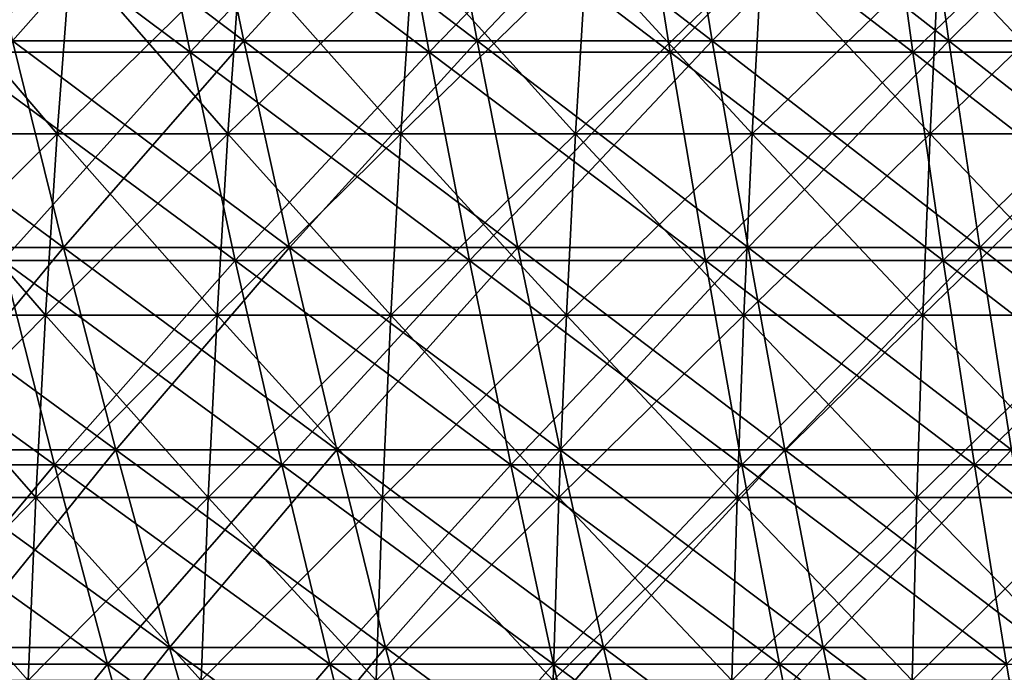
# Model space of a CAD drawing. Header units: millimetres. Extents: x -125 to 125, y -45 to 4025.
# Tile 349 of 656: x -29 to -17, y 3941 to 3949. Entities that reach past the tile are written whole.
import ezdxf

# ---------------------------------------------------------------- set-up
doc = ezdxf.new("R2010")
doc.units = ezdxf.units.MM
doc.header["$LTSCALE"] = 6.999206
for name, color, linetype in [('21', 7, 'CONTINUOUS'), ('22', 7, 'CONTINUOUS'), ('23', 7, 'CONTINUOUS'), ('24', 7, 'CONTINUOUS'), ('26', 7, 'CONTINUOUS'), ('27', 7, 'CONTINUOUS')]:
    doc.layers.add(name, color=color, linetype=linetype)

msp = doc.modelspace()

# ---------------------------------------------------------------- linework, layer by layer
at = {"layer": '21', "color": 7, "linetype": 'CONTINUOUS'}
for points in [[(-30.046, 3948.828, 94.446), (-27.123, 3948.828, 95.327), (-30.64, 3951.452, 96.316), (-30.046, 3948.828, 94.446)], [(-30.64, 3951.452, 96.316), (-27.123, 3948.828, 95.327), (-27.66, 3951.452, 97.214), (-30.64, 3951.452, 96.316)], [(-27.123, 3948.828, 95.327), (-24.174, 3948.828, 96.117), (-27.66, 3951.452, 97.214), (-27.123, 3948.828, 95.327)], [(-27.66, 3951.452, 97.214), (-24.174, 3948.828, 96.117), (-24.653, 3951.452, 98.02), (-27.66, 3951.452, 97.214)], [(-24.174, 3948.828, 96.117), (-21.203, 3948.828, 96.816), (-24.653, 3951.452, 98.02), (-24.174, 3948.828, 96.117)], [(-24.653, 3951.452, 98.02), (-21.203, 3948.828, 96.816), (-21.623, 3951.452, 98.733), (-24.653, 3951.452, 98.02)], [(-21.203, 3948.828, 96.816), (-18.211, 3948.828, 97.423), (-21.623, 3951.452, 98.733), (-21.203, 3948.828, 96.816)], [(-21.623, 3951.452, 98.733), (-18.211, 3948.828, 97.423), (-18.572, 3951.452, 99.352), (-21.623, 3951.452, 98.733)], [(-18.211, 3948.828, 97.423), (-15.203, 3948.828, 97.937), (-18.572, 3951.452, 99.352), (-18.211, 3948.828, 97.423)], [(-18.572, 3951.452, 99.352), (-15.203, 3948.828, 97.937), (-15.504, 3951.452, 99.876), (-18.572, 3951.452, 99.352)], [(-29.43, 3946.257, 92.511), (-26.567, 3946.257, 93.374), (-30.046, 3948.828, 94.446), (-29.43, 3946.257, 92.511)], [(-30.046, 3948.828, 94.446), (-26.567, 3946.257, 93.374), (-27.123, 3948.828, 95.327), (-30.046, 3948.828, 94.446)], [(-26.567, 3946.257, 93.374), (-23.679, 3946.257, 94.148), (-27.123, 3948.828, 95.327), (-26.567, 3946.257, 93.374)], [(-27.123, 3948.828, 95.327), (-23.679, 3946.257, 94.148), (-24.174, 3948.828, 96.117), (-27.123, 3948.828, 95.327)], [(-23.679, 3946.257, 94.148), (-20.769, 3946.257, 94.832), (-24.174, 3948.828, 96.117), (-23.679, 3946.257, 94.148)], [(-24.174, 3948.828, 96.117), (-20.769, 3946.257, 94.832), (-21.203, 3948.828, 96.816), (-24.174, 3948.828, 96.117)], [(-20.769, 3946.257, 94.832), (-17.838, 3946.257, 95.427), (-21.203, 3948.828, 96.816), (-20.769, 3946.257, 94.832)], [(-21.203, 3948.828, 96.816), (-17.838, 3946.257, 95.427), (-18.211, 3948.828, 97.423), (-21.203, 3948.828, 96.816)], [(-17.838, 3946.257, 95.427), (-14.891, 3946.257, 95.931), (-18.211, 3948.828, 97.423), (-17.838, 3946.257, 95.427)], [(-18.211, 3948.828, 97.423), (-14.891, 3946.257, 95.931), (-15.203, 3948.828, 97.937), (-18.211, 3948.828, 97.423)], [(-31.568, 3943.739, 89.583), (-28.794, 3943.739, 90.513), (-32.265, 3946.257, 91.561), (-31.568, 3943.739, 89.583)], [(-32.265, 3946.257, 91.561), (-28.794, 3943.739, 90.513), (-29.43, 3946.257, 92.511), (-32.265, 3946.257, 91.561)], [(-28.794, 3943.739, 90.513), (-25.993, 3943.739, 91.357), (-29.43, 3946.257, 92.511), (-28.794, 3943.739, 90.513)], [(-29.43, 3946.257, 92.511), (-25.993, 3943.739, 91.357), (-26.567, 3946.257, 93.374), (-29.43, 3946.257, 92.511)], [(-25.993, 3943.739, 91.357), (-23.168, 3943.739, 92.114), (-26.567, 3946.257, 93.374), (-25.993, 3943.739, 91.357)], [(-26.567, 3946.257, 93.374), (-23.168, 3943.739, 92.114), (-23.679, 3946.257, 94.148), (-26.567, 3946.257, 93.374)], [(-23.168, 3943.739, 92.114), (-20.32, 3943.739, 92.784), (-23.679, 3946.257, 94.148), (-23.168, 3943.739, 92.114)], [(-23.679, 3946.257, 94.148), (-20.32, 3943.739, 92.784), (-20.769, 3946.257, 94.832), (-23.679, 3946.257, 94.148)], [(-20.32, 3943.739, 92.784), (-17.453, 3943.739, 93.365), (-20.769, 3946.257, 94.832), (-20.32, 3943.739, 92.784)], [(-20.769, 3946.257, 94.832), (-17.453, 3943.739, 93.365), (-17.838, 3946.257, 95.427), (-20.769, 3946.257, 94.832)], [(-17.453, 3943.739, 93.365), (-14.57, 3943.739, 93.859), (-17.838, 3946.257, 95.427), (-17.453, 3943.739, 93.365)], [(-17.838, 3946.257, 95.427), (-14.57, 3943.739, 93.859), (-14.891, 3946.257, 95.931), (-17.838, 3946.257, 95.427)], [(-30.849, 3941.278, 87.544), (-28.139, 3941.278, 88.452), (-31.568, 3943.739, 89.583), (-30.849, 3941.278, 87.544)], [(-31.568, 3943.739, 89.583), (-28.139, 3941.278, 88.452), (-28.794, 3943.739, 90.513), (-31.568, 3943.739, 89.583)], [(-28.139, 3941.278, 88.452), (-25.401, 3941.278, 89.277), (-28.794, 3943.739, 90.513), (-28.139, 3941.278, 88.452)], [(-28.794, 3943.739, 90.513), (-25.401, 3941.278, 89.277), (-25.993, 3943.739, 91.357), (-28.794, 3943.739, 90.513)], [(-25.401, 3941.278, 89.277), (-22.64, 3941.278, 90.017), (-25.993, 3943.739, 91.357), (-25.401, 3941.278, 89.277)], [(-25.993, 3943.739, 91.357), (-22.64, 3941.278, 90.017), (-23.168, 3943.739, 92.114), (-25.993, 3943.739, 91.357)], [(-22.64, 3941.278, 90.017), (-19.857, 3941.278, 90.671), (-23.168, 3943.739, 92.114), (-22.64, 3941.278, 90.017)], [(-23.168, 3943.739, 92.114), (-19.857, 3941.278, 90.671), (-20.32, 3943.739, 92.784), (-23.168, 3943.739, 92.114)], [(-19.857, 3941.278, 90.671), (-17.056, 3941.278, 91.24), (-20.32, 3943.739, 92.784), (-19.857, 3941.278, 90.671)], [(-20.32, 3943.739, 92.784), (-17.056, 3941.278, 91.24), (-17.453, 3943.739, 93.365), (-20.32, 3943.739, 92.784)], [(-17.056, 3941.278, 91.24), (-14.238, 3941.278, 91.722), (-17.453, 3943.739, 93.365), (-17.056, 3941.278, 91.24)], [(-17.453, 3943.739, 93.365), (-14.238, 3941.278, 91.722), (-14.57, 3943.739, 93.859), (-17.453, 3943.739, 93.365)], [(-30.109, 3938.874, 85.444), (-27.464, 3938.874, 86.331), (-30.849, 3941.278, 87.544), (-30.109, 3938.874, 85.444)], [(-30.849, 3941.278, 87.544), (-27.464, 3938.874, 86.331), (-28.139, 3941.278, 88.452), (-30.849, 3941.278, 87.544)], [(-27.464, 3938.874, 86.331), (-24.792, 3938.874, 87.136), (-28.139, 3941.278, 88.452), (-27.464, 3938.874, 86.331)], [(-28.139, 3941.278, 88.452), (-24.792, 3938.874, 87.136), (-25.401, 3941.278, 89.277), (-28.139, 3941.278, 88.452)], [(-24.792, 3938.874, 87.136), (-22.097, 3938.874, 87.858), (-25.401, 3941.278, 89.277), (-24.792, 3938.874, 87.136)], [(-25.401, 3941.278, 89.277), (-22.097, 3938.874, 87.858), (-22.64, 3941.278, 90.017), (-25.401, 3941.278, 89.277)], [(-22.097, 3938.874, 87.858), (-19.381, 3938.874, 88.497), (-22.64, 3941.278, 90.017), (-22.097, 3938.874, 87.858)], [(-22.64, 3941.278, 90.017), (-19.381, 3938.874, 88.497), (-19.857, 3941.278, 90.671), (-22.64, 3941.278, 90.017)], [(-19.381, 3938.874, 88.497), (-16.647, 3938.874, 89.052), (-19.857, 3941.278, 90.671), (-19.381, 3938.874, 88.497)], [(-19.857, 3941.278, 90.671), (-16.647, 3938.874, 89.052), (-17.056, 3941.278, 91.24), (-19.857, 3941.278, 90.671)]]:
    msp.add_3dface(points, dxfattribs=at)
at = {"layer": '22', "color": 7, "linetype": 'CONTINUOUS'}
for points in [[(-27.66, 3951.452, -97.214), (-30.046, 3948.828, -94.446), (-30.64, 3951.452, -96.316), (-27.66, 3951.452, -97.214)], [(-27.123, 3948.828, -95.327), (-30.046, 3948.828, -94.446), (-27.66, 3951.452, -97.214), (-27.123, 3948.828, -95.327)], [(-24.653, 3951.452, -98.02), (-27.123, 3948.828, -95.327), (-27.66, 3951.452, -97.214), (-24.653, 3951.452, -98.02)], [(-24.174, 3948.828, -96.117), (-27.123, 3948.828, -95.327), (-24.653, 3951.452, -98.02), (-24.174, 3948.828, -96.117)], [(-21.623, 3951.452, -98.733), (-24.174, 3948.828, -96.117), (-24.653, 3951.452, -98.02), (-21.623, 3951.452, -98.733)], [(-21.203, 3948.828, -96.816), (-24.174, 3948.828, -96.117), (-21.623, 3951.452, -98.733), (-21.203, 3948.828, -96.816)], [(-18.572, 3951.452, -99.352), (-21.203, 3948.828, -96.816), (-21.623, 3951.452, -98.733), (-18.572, 3951.452, -99.352)], [(-18.211, 3948.828, -97.423), (-21.203, 3948.828, -96.816), (-18.572, 3951.452, -99.352), (-18.211, 3948.828, -97.423)], [(-15.504, 3951.452, -99.876), (-18.211, 3948.828, -97.423), (-18.572, 3951.452, -99.352), (-15.504, 3951.452, -99.876)], [(-15.203, 3948.828, -97.937), (-18.211, 3948.828, -97.423), (-15.504, 3951.452, -99.876), (-15.203, 3948.828, -97.937)], [(-27.123, 3948.828, -95.327), (-29.43, 3946.257, -92.511), (-30.046, 3948.828, -94.446), (-27.123, 3948.828, -95.327)], [(-26.567, 3946.257, -93.374), (-29.43, 3946.257, -92.511), (-27.123, 3948.828, -95.327), (-26.567, 3946.257, -93.374)], [(-24.174, 3948.828, -96.117), (-26.567, 3946.257, -93.374), (-27.123, 3948.828, -95.327), (-24.174, 3948.828, -96.117)], [(-23.679, 3946.257, -94.148), (-26.567, 3946.257, -93.374), (-24.174, 3948.828, -96.117), (-23.679, 3946.257, -94.148)], [(-21.203, 3948.828, -96.816), (-23.679, 3946.257, -94.148), (-24.174, 3948.828, -96.117), (-21.203, 3948.828, -96.816)], [(-20.769, 3946.257, -94.832), (-23.679, 3946.257, -94.148), (-21.203, 3948.828, -96.816), (-20.769, 3946.257, -94.832)], [(-18.211, 3948.828, -97.423), (-20.769, 3946.257, -94.832), (-21.203, 3948.828, -96.816), (-18.211, 3948.828, -97.423)], [(-17.838, 3946.257, -95.427), (-20.769, 3946.257, -94.832), (-18.211, 3948.828, -97.423), (-17.838, 3946.257, -95.427)], [(-15.203, 3948.828, -97.937), (-17.838, 3946.257, -95.427), (-18.211, 3948.828, -97.423), (-15.203, 3948.828, -97.937)], [(-14.891, 3946.257, -95.931), (-17.838, 3946.257, -95.427), (-15.203, 3948.828, -97.937), (-14.891, 3946.257, -95.931)], [(-28.794, 3943.739, -90.513), (-31.568, 3943.739, -89.583), (-29.43, 3946.257, -92.511), (-28.794, 3943.739, -90.513)], [(-26.567, 3946.257, -93.374), (-28.794, 3943.739, -90.513), (-29.43, 3946.257, -92.511), (-26.567, 3946.257, -93.374)], [(-25.993, 3943.739, -91.357), (-28.794, 3943.739, -90.513), (-26.567, 3946.257, -93.374), (-25.993, 3943.739, -91.357)], [(-23.679, 3946.257, -94.148), (-25.993, 3943.739, -91.357), (-26.567, 3946.257, -93.374), (-23.679, 3946.257, -94.148)], [(-23.168, 3943.739, -92.114), (-25.993, 3943.739, -91.357), (-23.679, 3946.257, -94.148), (-23.168, 3943.739, -92.114)], [(-20.769, 3946.257, -94.832), (-23.168, 3943.739, -92.114), (-23.679, 3946.257, -94.148), (-20.769, 3946.257, -94.832)], [(-20.32, 3943.739, -92.784), (-23.168, 3943.739, -92.114), (-20.769, 3946.257, -94.832), (-20.32, 3943.739, -92.784)], [(-17.838, 3946.257, -95.427), (-20.32, 3943.739, -92.784), (-20.769, 3946.257, -94.832), (-17.838, 3946.257, -95.427)], [(-17.453, 3943.739, -93.365), (-20.32, 3943.739, -92.784), (-17.838, 3946.257, -95.427), (-17.453, 3943.739, -93.365)], [(-14.891, 3946.257, -95.931), (-17.453, 3943.739, -93.365), (-17.838, 3946.257, -95.427), (-14.891, 3946.257, -95.931)], [(-14.57, 3943.739, -93.859), (-17.453, 3943.739, -93.365), (-14.891, 3946.257, -95.931), (-14.57, 3943.739, -93.859)], [(-28.794, 3943.739, -90.513), (-30.849, 3941.278, -87.544), (-31.568, 3943.739, -89.583), (-28.794, 3943.739, -90.513)], [(-28.139, 3941.278, -88.452), (-30.849, 3941.278, -87.544), (-28.794, 3943.739, -90.513), (-28.139, 3941.278, -88.452)], [(-25.993, 3943.739, -91.357), (-28.139, 3941.278, -88.452), (-28.794, 3943.739, -90.513), (-25.993, 3943.739, -91.357)], [(-25.401, 3941.278, -89.277), (-28.139, 3941.278, -88.452), (-25.993, 3943.739, -91.357), (-25.401, 3941.278, -89.277)], [(-23.168, 3943.739, -92.114), (-25.401, 3941.278, -89.277), (-25.993, 3943.739, -91.357), (-23.168, 3943.739, -92.114)], [(-22.64, 3941.278, -90.017), (-25.401, 3941.278, -89.277), (-23.168, 3943.739, -92.114), (-22.64, 3941.278, -90.017)], [(-20.32, 3943.739, -92.784), (-22.64, 3941.278, -90.017), (-23.168, 3943.739, -92.114), (-20.32, 3943.739, -92.784)], [(-19.857, 3941.278, -90.671), (-22.64, 3941.278, -90.017), (-20.32, 3943.739, -92.784), (-19.857, 3941.278, -90.671)], [(-17.453, 3943.739, -93.365), (-19.857, 3941.278, -90.671), (-20.32, 3943.739, -92.784), (-17.453, 3943.739, -93.365)], [(-17.056, 3941.278, -91.24), (-19.857, 3941.278, -90.671), (-17.453, 3943.739, -93.365), (-17.056, 3941.278, -91.24)], [(-14.57, 3943.739, -93.859), (-17.056, 3941.278, -91.24), (-17.453, 3943.739, -93.365), (-14.57, 3943.739, -93.859)], [(-28.139, 3941.278, -88.452), (-30.109, 3938.874, -85.444), (-30.849, 3941.278, -87.544), (-28.139, 3941.278, -88.452)], [(-27.464, 3938.874, -86.331), (-30.109, 3938.874, -85.444), (-28.139, 3941.278, -88.452), (-27.464, 3938.874, -86.331)], [(-25.401, 3941.278, -89.277), (-27.464, 3938.874, -86.331), (-28.139, 3941.278, -88.452), (-25.401, 3941.278, -89.277)], [(-24.792, 3938.874, -87.136), (-27.464, 3938.874, -86.331), (-25.401, 3941.278, -89.277), (-24.792, 3938.874, -87.136)], [(-22.64, 3941.278, -90.017), (-24.792, 3938.874, -87.136), (-25.401, 3941.278, -89.277), (-22.64, 3941.278, -90.017)], [(-22.097, 3938.874, -87.858), (-24.792, 3938.874, -87.136), (-22.64, 3941.278, -90.017), (-22.097, 3938.874, -87.858)], [(-19.857, 3941.278, -90.671), (-22.097, 3938.874, -87.858), (-22.64, 3941.278, -90.017), (-19.857, 3941.278, -90.671)], [(-19.381, 3938.874, -88.497), (-22.097, 3938.874, -87.858), (-19.857, 3941.278, -90.671), (-19.381, 3938.874, -88.497)], [(-17.056, 3941.278, -91.24), (-19.381, 3938.874, -88.497), (-19.857, 3941.278, -90.671), (-17.056, 3941.278, -91.24)], [(-16.647, 3938.874, -89.052), (-19.381, 3938.874, -88.497), (-17.056, 3941.278, -91.24), (-16.647, 3938.874, -89.052)]]:
    msp.add_3dface(points, dxfattribs=at)
at = {"layer": '23', "color": 7, "linetype": 'CONTINUOUS'}
for points in [[(-29.31, 3948.967, -92.135), (-26.459, 3948.967, -92.994), (-29.914, 3951.571, -94.033), (-29.31, 3948.967, -92.135)], [(-29.914, 3951.571, -94.033), (-26.459, 3948.967, -92.994), (-27.004, 3951.571, -94.91), (-29.914, 3951.571, -94.033)], [(-26.459, 3948.967, -92.994), (-23.583, 3948.967, -93.765), (-27.004, 3951.571, -94.91), (-26.459, 3948.967, -92.994)], [(-27.004, 3951.571, -94.91), (-23.583, 3948.967, -93.765), (-24.069, 3951.571, -95.697), (-27.004, 3951.571, -94.91)], [(-23.583, 3948.967, -93.765), (-20.684, 3948.967, -94.446), (-24.069, 3951.571, -95.697), (-23.583, 3948.967, -93.765)], [(-24.069, 3951.571, -95.697), (-20.684, 3948.967, -94.446), (-21.11, 3951.571, -96.392), (-24.069, 3951.571, -95.697)], [(-20.684, 3948.967, -94.446), (-17.766, 3948.967, -95.038), (-21.11, 3951.571, -96.392), (-20.684, 3948.967, -94.446)], [(-21.11, 3951.571, -96.392), (-17.766, 3948.967, -95.038), (-18.132, 3951.571, -96.997), (-21.11, 3951.571, -96.392)], [(-17.766, 3948.967, -95.038), (-14.831, 3948.967, -95.54), (-18.132, 3951.571, -96.997), (-17.766, 3948.967, -95.038)], [(-18.132, 3951.571, -96.997), (-14.831, 3948.967, -95.54), (-15.136, 3951.571, -97.509), (-18.132, 3951.571, -96.997)], [(-31.449, 3946.417, -89.245), (-28.685, 3946.417, -90.171), (-32.134, 3948.967, -91.189), (-31.449, 3946.417, -89.245)], [(-32.134, 3948.967, -91.189), (-28.685, 3946.417, -90.171), (-29.31, 3948.967, -92.135), (-32.134, 3948.967, -91.189)], [(-28.685, 3946.417, -90.171), (-25.895, 3946.417, -91.012), (-29.31, 3948.967, -92.135), (-28.685, 3946.417, -90.171)], [(-29.31, 3948.967, -92.135), (-25.895, 3946.417, -91.012), (-26.459, 3948.967, -92.994), (-29.31, 3948.967, -92.135)], [(-25.895, 3946.417, -91.012), (-23.08, 3946.417, -91.766), (-26.459, 3948.967, -92.994), (-25.895, 3946.417, -91.012)], [(-26.459, 3948.967, -92.994), (-23.08, 3946.417, -91.766), (-23.583, 3948.967, -93.765), (-26.459, 3948.967, -92.994)], [(-23.08, 3946.417, -91.766), (-20.243, 3946.417, -92.433), (-23.583, 3948.967, -93.765), (-23.08, 3946.417, -91.766)], [(-23.583, 3948.967, -93.765), (-20.243, 3946.417, -92.433), (-20.684, 3948.967, -94.446), (-23.583, 3948.967, -93.765)], [(-20.243, 3946.417, -92.433), (-17.387, 3946.417, -93.013), (-20.684, 3948.967, -94.446), (-20.243, 3946.417, -92.433)], [(-20.684, 3948.967, -94.446), (-17.387, 3946.417, -93.013), (-17.766, 3948.967, -95.038), (-20.684, 3948.967, -94.446)], [(-17.387, 3946.417, -93.013), (-14.514, 3946.417, -93.504), (-17.766, 3948.967, -95.038), (-17.387, 3946.417, -93.013)], [(-17.766, 3948.967, -95.038), (-14.514, 3946.417, -93.504), (-14.831, 3948.967, -95.54), (-17.766, 3948.967, -95.038)], [(-30.741, 3943.923, -87.238), (-28.04, 3943.923, -88.143), (-31.449, 3946.417, -89.245), (-30.741, 3943.923, -87.238)], [(-31.449, 3946.417, -89.245), (-28.04, 3943.923, -88.143), (-28.685, 3946.417, -90.171), (-31.449, 3946.417, -89.245)], [(-28.04, 3943.923, -88.143), (-25.313, 3943.923, -88.965), (-28.685, 3946.417, -90.171), (-28.04, 3943.923, -88.143)], [(-28.685, 3946.417, -90.171), (-25.313, 3943.923, -88.965), (-25.895, 3946.417, -91.012), (-28.685, 3946.417, -90.171)], [(-25.313, 3943.923, -88.965), (-22.561, 3943.923, -89.702), (-25.895, 3946.417, -91.012), (-25.313, 3943.923, -88.965)], [(-25.895, 3946.417, -91.012), (-22.561, 3943.923, -89.702), (-23.08, 3946.417, -91.766), (-25.895, 3946.417, -91.012)], [(-22.561, 3943.923, -89.702), (-19.788, 3943.923, -90.354), (-23.08, 3946.417, -91.766), (-22.561, 3943.923, -89.702)], [(-23.08, 3946.417, -91.766), (-19.788, 3943.923, -90.354), (-20.243, 3946.417, -92.433), (-23.08, 3946.417, -91.766)], [(-19.788, 3943.923, -90.354), (-16.996, 3943.923, -90.921), (-20.243, 3946.417, -92.433), (-19.788, 3943.923, -90.354)], [(-20.243, 3946.417, -92.433), (-16.996, 3943.923, -90.921), (-17.387, 3946.417, -93.013), (-20.243, 3946.417, -92.433)], [(-16.996, 3943.923, -90.921), (-14.188, 3943.923, -91.401), (-17.387, 3946.417, -93.013), (-16.996, 3943.923, -90.921)], [(-17.387, 3946.417, -93.013), (-14.188, 3943.923, -91.401), (-14.514, 3946.417, -93.504), (-17.387, 3946.417, -93.013)], [(-30.012, 3941.486, -85.168), (-27.375, 3941.486, -86.052), (-30.741, 3943.923, -87.238), (-30.012, 3941.486, -85.168)], [(-30.741, 3943.923, -87.238), (-27.375, 3941.486, -86.052), (-28.04, 3943.923, -88.143), (-30.741, 3943.923, -87.238)], [(-27.375, 3941.486, -86.052), (-24.712, 3941.486, -86.855), (-28.04, 3943.923, -88.143), (-27.375, 3941.486, -86.052)], [(-28.04, 3943.923, -88.143), (-24.712, 3941.486, -86.855), (-25.313, 3943.923, -88.965), (-28.04, 3943.923, -88.143)], [(-24.712, 3941.486, -86.855), (-22.026, 3941.486, -87.574), (-25.313, 3943.923, -88.965), (-24.712, 3941.486, -86.855)], [(-25.313, 3943.923, -88.965), (-22.026, 3941.486, -87.574), (-22.561, 3943.923, -89.702), (-25.313, 3943.923, -88.965)], [(-22.026, 3941.486, -87.574), (-19.319, 3941.486, -88.211), (-22.561, 3943.923, -89.702), (-22.026, 3941.486, -87.574)], [(-22.561, 3943.923, -89.702), (-19.319, 3941.486, -88.211), (-19.788, 3943.923, -90.354), (-22.561, 3943.923, -89.702)], [(-19.319, 3941.486, -88.211), (-16.593, 3941.486, -88.764), (-19.788, 3943.923, -90.354), (-19.319, 3941.486, -88.211)], [(-19.788, 3943.923, -90.354), (-16.593, 3941.486, -88.764), (-16.996, 3943.923, -90.921), (-19.788, 3943.923, -90.354)], [(-29.262, 3939.109, -83.039), (-26.691, 3939.109, -83.901), (-30.012, 3941.486, -85.168), (-29.262, 3939.109, -83.039)], [(-30.012, 3941.486, -85.168), (-26.691, 3939.109, -83.901), (-27.375, 3941.486, -86.052), (-30.012, 3941.486, -85.168)], [(-26.691, 3939.109, -83.901), (-24.094, 3939.109, -84.683), (-27.375, 3941.486, -86.052), (-26.691, 3939.109, -83.901)], [(-27.375, 3941.486, -86.052), (-24.094, 3939.109, -84.683), (-24.712, 3941.486, -86.855), (-27.375, 3941.486, -86.052)], [(-24.094, 3939.109, -84.683), (-21.475, 3939.109, -85.385), (-24.712, 3941.486, -86.855), (-24.094, 3939.109, -84.683)], [(-24.712, 3941.486, -86.855), (-21.475, 3939.109, -85.385), (-22.026, 3941.486, -87.574), (-24.712, 3941.486, -86.855)], [(-21.475, 3939.109, -85.385), (-18.835, 3939.109, -86.005), (-22.026, 3941.486, -87.574), (-21.475, 3939.109, -85.385)], [(-22.026, 3941.486, -87.574), (-18.835, 3939.109, -86.005), (-19.319, 3941.486, -88.211), (-22.026, 3941.486, -87.574)], [(-18.835, 3939.109, -86.005), (-16.178, 3939.109, -86.545), (-19.319, 3941.486, -88.211), (-18.835, 3939.109, -86.005)], [(-19.319, 3941.486, -88.211), (-16.178, 3939.109, -86.545), (-16.593, 3941.486, -88.764), (-19.319, 3941.486, -88.211)]]:
    msp.add_3dface(points, dxfattribs=at)
at = {"layer": '24', "color": 7, "linetype": 'CONTINUOUS'}
for points in [[(-27.004, 3951.571, 94.91), (-29.31, 3948.967, 92.135), (-29.914, 3951.571, 94.033), (-27.004, 3951.571, 94.91)], [(-26.459, 3948.967, 92.994), (-29.31, 3948.967, 92.135), (-27.004, 3951.571, 94.91), (-26.459, 3948.967, 92.994)], [(-24.069, 3951.571, 95.697), (-26.459, 3948.967, 92.994), (-27.004, 3951.571, 94.91), (-24.069, 3951.571, 95.697)], [(-23.583, 3948.967, 93.765), (-26.459, 3948.967, 92.994), (-24.069, 3951.571, 95.697), (-23.583, 3948.967, 93.765)], [(-21.11, 3951.571, 96.392), (-23.583, 3948.967, 93.765), (-24.069, 3951.571, 95.697), (-21.11, 3951.571, 96.392)], [(-20.684, 3948.967, 94.446), (-23.583, 3948.967, 93.765), (-21.11, 3951.571, 96.392), (-20.684, 3948.967, 94.446)], [(-18.132, 3951.571, 96.997), (-20.684, 3948.967, 94.446), (-21.11, 3951.571, 96.392), (-18.132, 3951.571, 96.997)], [(-17.766, 3948.967, 95.038), (-20.684, 3948.967, 94.446), (-18.132, 3951.571, 96.997), (-17.766, 3948.967, 95.038)], [(-15.136, 3951.571, 97.509), (-17.766, 3948.967, 95.038), (-18.132, 3951.571, 96.997), (-15.136, 3951.571, 97.509)], [(-14.831, 3948.967, 95.54), (-17.766, 3948.967, 95.038), (-15.136, 3951.571, 97.509), (-14.831, 3948.967, 95.54)], [(-28.685, 3946.417, 90.171), (-31.449, 3946.417, 89.245), (-29.31, 3948.967, 92.135), (-28.685, 3946.417, 90.171)], [(-26.459, 3948.967, 92.994), (-28.685, 3946.417, 90.171), (-29.31, 3948.967, 92.135), (-26.459, 3948.967, 92.994)], [(-25.895, 3946.417, 91.012), (-28.685, 3946.417, 90.171), (-26.459, 3948.967, 92.994), (-25.895, 3946.417, 91.012)], [(-23.583, 3948.967, 93.765), (-25.895, 3946.417, 91.012), (-26.459, 3948.967, 92.994), (-23.583, 3948.967, 93.765)], [(-23.08, 3946.417, 91.766), (-25.895, 3946.417, 91.012), (-23.583, 3948.967, 93.765), (-23.08, 3946.417, 91.766)], [(-20.684, 3948.967, 94.446), (-23.08, 3946.417, 91.766), (-23.583, 3948.967, 93.765), (-20.684, 3948.967, 94.446)], [(-20.243, 3946.417, 92.433), (-23.08, 3946.417, 91.766), (-20.684, 3948.967, 94.446), (-20.243, 3946.417, 92.433)], [(-17.766, 3948.967, 95.038), (-20.243, 3946.417, 92.433), (-20.684, 3948.967, 94.446), (-17.766, 3948.967, 95.038)], [(-17.387, 3946.417, 93.013), (-20.243, 3946.417, 92.433), (-17.766, 3948.967, 95.038), (-17.387, 3946.417, 93.013)], [(-14.831, 3948.967, 95.54), (-17.387, 3946.417, 93.013), (-17.766, 3948.967, 95.038), (-14.831, 3948.967, 95.54)], [(-14.514, 3946.417, 93.504), (-17.387, 3946.417, 93.013), (-14.831, 3948.967, 95.54), (-14.514, 3946.417, 93.504)], [(-28.685, 3946.417, 90.171), (-30.741, 3943.923, 87.238), (-31.449, 3946.417, 89.245), (-28.685, 3946.417, 90.171)], [(-28.04, 3943.923, 88.143), (-30.741, 3943.923, 87.238), (-28.685, 3946.417, 90.171), (-28.04, 3943.923, 88.143)], [(-25.895, 3946.417, 91.012), (-28.04, 3943.923, 88.143), (-28.685, 3946.417, 90.171), (-25.895, 3946.417, 91.012)], [(-25.313, 3943.923, 88.965), (-28.04, 3943.923, 88.143), (-25.895, 3946.417, 91.012), (-25.313, 3943.923, 88.965)], [(-23.08, 3946.417, 91.766), (-25.313, 3943.923, 88.965), (-25.895, 3946.417, 91.012), (-23.08, 3946.417, 91.766)], [(-22.561, 3943.923, 89.702), (-25.313, 3943.923, 88.965), (-23.08, 3946.417, 91.766), (-22.561, 3943.923, 89.702)], [(-20.243, 3946.417, 92.433), (-22.561, 3943.923, 89.702), (-23.08, 3946.417, 91.766), (-20.243, 3946.417, 92.433)], [(-19.788, 3943.923, 90.354), (-22.561, 3943.923, 89.702), (-20.243, 3946.417, 92.433), (-19.788, 3943.923, 90.354)], [(-17.387, 3946.417, 93.013), (-19.788, 3943.923, 90.354), (-20.243, 3946.417, 92.433), (-17.387, 3946.417, 93.013)], [(-16.996, 3943.923, 90.921), (-19.788, 3943.923, 90.354), (-17.387, 3946.417, 93.013), (-16.996, 3943.923, 90.921)], [(-14.514, 3946.417, 93.504), (-16.996, 3943.923, 90.921), (-17.387, 3946.417, 93.013), (-14.514, 3946.417, 93.504)], [(-28.04, 3943.923, 88.143), (-30.012, 3941.486, 85.168), (-30.741, 3943.923, 87.238), (-28.04, 3943.923, 88.143)], [(-27.375, 3941.486, 86.052), (-30.012, 3941.486, 85.168), (-28.04, 3943.923, 88.143), (-27.375, 3941.486, 86.052)], [(-25.313, 3943.923, 88.965), (-27.375, 3941.486, 86.052), (-28.04, 3943.923, 88.143), (-25.313, 3943.923, 88.965)], [(-24.712, 3941.486, 86.855), (-27.375, 3941.486, 86.052), (-25.313, 3943.923, 88.965), (-24.712, 3941.486, 86.855)], [(-22.561, 3943.923, 89.702), (-24.712, 3941.486, 86.855), (-25.313, 3943.923, 88.965), (-22.561, 3943.923, 89.702)], [(-22.026, 3941.486, 87.574), (-24.712, 3941.486, 86.855), (-22.561, 3943.923, 89.702), (-22.026, 3941.486, 87.574)], [(-19.788, 3943.923, 90.354), (-22.026, 3941.486, 87.574), (-22.561, 3943.923, 89.702), (-19.788, 3943.923, 90.354)], [(-19.319, 3941.486, 88.211), (-22.026, 3941.486, 87.574), (-19.788, 3943.923, 90.354), (-19.319, 3941.486, 88.211)], [(-16.996, 3943.923, 90.921), (-19.319, 3941.486, 88.211), (-19.788, 3943.923, 90.354), (-16.996, 3943.923, 90.921)], [(-16.593, 3941.486, 88.764), (-19.319, 3941.486, 88.211), (-16.996, 3943.923, 90.921), (-16.593, 3941.486, 88.764)], [(-27.375, 3941.486, 86.052), (-29.262, 3939.109, 83.039), (-30.012, 3941.486, 85.168), (-27.375, 3941.486, 86.052)], [(-26.691, 3939.109, 83.901), (-29.262, 3939.109, 83.039), (-27.375, 3941.486, 86.052), (-26.691, 3939.109, 83.901)], [(-24.712, 3941.486, 86.855), (-26.691, 3939.109, 83.901), (-27.375, 3941.486, 86.052), (-24.712, 3941.486, 86.855)], [(-24.094, 3939.109, 84.683), (-26.691, 3939.109, 83.901), (-24.712, 3941.486, 86.855), (-24.094, 3939.109, 84.683)], [(-22.026, 3941.486, 87.574), (-24.094, 3939.109, 84.683), (-24.712, 3941.486, 86.855), (-22.026, 3941.486, 87.574)], [(-21.475, 3939.109, 85.385), (-24.094, 3939.109, 84.683), (-22.026, 3941.486, 87.574), (-21.475, 3939.109, 85.385)], [(-19.319, 3941.486, 88.211), (-21.475, 3939.109, 85.385), (-22.026, 3941.486, 87.574), (-19.319, 3941.486, 88.211)], [(-18.835, 3939.109, 86.005), (-21.475, 3939.109, 85.385), (-19.319, 3941.486, 88.211), (-18.835, 3939.109, 86.005)], [(-16.593, 3941.486, 88.764), (-18.835, 3939.109, 86.005), (-19.319, 3941.486, 88.211), (-16.593, 3941.486, 88.764)], [(-16.178, 3939.109, 86.545), (-18.835, 3939.109, 86.005), (-16.593, 3941.486, 88.764), (-16.178, 3939.109, 86.545)]]:
    msp.add_3dface(points, dxfattribs=at)
at = {"layer": '26', "color": 7, "linetype": 'CONTINUOUS'}
for points in [[(-30.841, 3947.819, 67.035), (-28.762, 3947.819, 67.953), (-30.658, 3950.044, 66.636), (-30.841, 3947.819, 67.035)], [(-30.658, 3950.044, 66.636), (-28.762, 3947.819, 67.953), (-28.591, 3950.044, 67.549), (-30.658, 3950.044, 66.636)], [(-28.762, 3947.819, 67.953), (-26.656, 3947.819, 68.807), (-28.591, 3950.044, 67.549), (-28.762, 3947.819, 67.953)], [(-28.591, 3950.044, 67.549), (-26.656, 3947.819, 68.807), (-26.497, 3950.044, 68.397), (-28.591, 3950.044, 67.549)], [(-26.656, 3947.819, 68.807), (-24.524, 3947.819, 69.595), (-26.497, 3950.044, 68.397), (-26.656, 3947.819, 68.807)], [(-26.497, 3950.044, 68.397), (-24.524, 3947.819, 69.595), (-24.378, 3950.044, 69.181), (-26.497, 3950.044, 68.397)], [(-24.524, 3947.819, 69.595), (-22.37, 3947.819, 70.317), (-24.378, 3950.044, 69.181), (-24.524, 3947.819, 69.595)], [(-24.378, 3950.044, 69.181), (-22.37, 3947.819, 70.317), (-22.236, 3950.044, 69.899), (-24.378, 3950.044, 69.181)], [(-22.37, 3947.819, 70.317), (-20.194, 3947.819, 70.973), (-22.236, 3950.044, 69.899), (-22.37, 3947.819, 70.317)], [(-22.236, 3950.044, 69.899), (-20.194, 3947.819, 70.973), (-20.073, 3950.044, 70.55), (-22.236, 3950.044, 69.899)], [(-20.194, 3947.819, 70.973), (-17.998, 3947.819, 71.561), (-20.073, 3950.044, 70.55), (-20.194, 3947.819, 70.973)], [(-20.073, 3950.044, 70.55), (-17.998, 3947.819, 71.561), (-17.891, 3950.044, 71.135), (-20.073, 3950.044, 70.55)], [(-17.998, 3947.819, 71.561), (-15.786, 3947.819, 72.081), (-17.891, 3950.044, 71.135), (-17.998, 3947.819, 71.561)], [(-17.891, 3950.044, 71.135), (-15.786, 3947.819, 72.081), (-15.692, 3950.044, 71.652), (-17.891, 3950.044, 71.135)], [(-30.997, 3945.582, 67.373), (-28.907, 3945.582, 68.296), (-30.841, 3947.819, 67.035), (-30.997, 3945.582, 67.373)], [(-30.841, 3947.819, 67.035), (-28.907, 3945.582, 68.296), (-28.762, 3947.819, 67.953), (-30.841, 3947.819, 67.035)], [(-28.907, 3945.582, 68.296), (-26.79, 3945.582, 69.154), (-28.762, 3947.819, 67.953), (-28.907, 3945.582, 68.296)], [(-28.762, 3947.819, 67.953), (-26.79, 3945.582, 69.154), (-26.656, 3947.819, 68.807), (-28.762, 3947.819, 67.953)], [(-26.79, 3945.582, 69.154), (-24.648, 3945.582, 69.946), (-26.656, 3947.819, 68.807), (-26.79, 3945.582, 69.154)], [(-26.656, 3947.819, 68.807), (-24.648, 3945.582, 69.946), (-24.524, 3947.819, 69.595), (-26.656, 3947.819, 68.807)], [(-24.648, 3945.582, 69.946), (-22.482, 3945.582, 70.672), (-24.524, 3947.819, 69.595), (-24.648, 3945.582, 69.946)], [(-24.524, 3947.819, 69.595), (-22.482, 3945.582, 70.672), (-22.37, 3947.819, 70.317), (-24.524, 3947.819, 69.595)], [(-22.482, 3945.582, 70.672), (-20.295, 3945.582, 71.331), (-22.37, 3947.819, 70.317), (-22.482, 3945.582, 70.672)], [(-22.37, 3947.819, 70.317), (-20.295, 3945.582, 71.331), (-20.194, 3947.819, 70.973), (-22.37, 3947.819, 70.317)], [(-20.295, 3945.582, 71.331), (-18.089, 3945.582, 71.922), (-20.194, 3947.819, 70.973), (-20.295, 3945.582, 71.331)], [(-20.194, 3947.819, 70.973), (-18.089, 3945.582, 71.922), (-17.998, 3947.819, 71.561), (-20.194, 3947.819, 70.973)], [(-18.089, 3945.582, 71.922), (-15.866, 3945.582, 72.445), (-17.998, 3947.819, 71.561), (-18.089, 3945.582, 71.922)], [(-17.998, 3947.819, 71.561), (-15.866, 3945.582, 72.445), (-15.786, 3947.819, 72.081), (-17.998, 3947.819, 71.561)], [(-31.124, 3943.335, 67.65), (-29.026, 3943.335, 68.576), (-30.997, 3945.582, 67.373), (-31.124, 3943.335, 67.65)], [(-30.997, 3945.582, 67.373), (-29.026, 3943.335, 68.576), (-28.907, 3945.582, 68.296), (-30.997, 3945.582, 67.373)], [(-29.026, 3943.335, 68.576), (-26.9, 3943.335, 69.437), (-28.907, 3945.582, 68.296), (-29.026, 3943.335, 68.576)], [(-28.907, 3945.582, 68.296), (-26.9, 3943.335, 69.437), (-26.79, 3945.582, 69.154), (-28.907, 3945.582, 68.296)], [(-26.9, 3943.335, 69.437), (-24.749, 3943.335, 70.233), (-26.79, 3945.582, 69.154), (-26.9, 3943.335, 69.437)], [(-26.79, 3945.582, 69.154), (-24.749, 3943.335, 70.233), (-24.648, 3945.582, 69.946), (-26.79, 3945.582, 69.154)], [(-24.749, 3943.335, 70.233), (-22.575, 3943.335, 70.962), (-24.648, 3945.582, 69.946), (-24.749, 3943.335, 70.233)], [(-24.648, 3945.582, 69.946), (-22.575, 3943.335, 70.962), (-22.482, 3945.582, 70.672), (-24.648, 3945.582, 69.946)], [(-22.575, 3943.335, 70.962), (-20.379, 3943.335, 71.623), (-22.482, 3945.582, 70.672), (-22.575, 3943.335, 70.962)], [(-22.482, 3945.582, 70.672), (-20.379, 3943.335, 71.623), (-20.295, 3945.582, 71.331), (-22.482, 3945.582, 70.672)], [(-20.379, 3943.335, 71.623), (-18.163, 3943.335, 72.217), (-20.295, 3945.582, 71.331), (-20.379, 3943.335, 71.623)], [(-20.295, 3945.582, 71.331), (-18.163, 3943.335, 72.217), (-18.089, 3945.582, 71.922), (-20.295, 3945.582, 71.331)], [(-18.163, 3943.335, 72.217), (-15.931, 3943.335, 72.742), (-18.089, 3945.582, 71.922), (-18.163, 3943.335, 72.217)], [(-18.089, 3945.582, 71.922), (-15.931, 3943.335, 72.742), (-15.866, 3945.582, 72.445), (-18.089, 3945.582, 71.922)], [(-31.222, 3941.079, 67.864), (-29.118, 3941.079, 68.793), (-31.124, 3943.335, 67.65), (-31.222, 3941.079, 67.864)], [(-31.124, 3943.335, 67.65), (-29.118, 3941.079, 68.793), (-29.026, 3943.335, 68.576), (-31.124, 3943.335, 67.65)], [(-29.118, 3941.079, 68.793), (-26.985, 3941.079, 69.658), (-29.026, 3943.335, 68.576), (-29.118, 3941.079, 68.793)], [(-29.026, 3943.335, 68.576), (-26.985, 3941.079, 69.658), (-26.9, 3943.335, 69.437), (-29.026, 3943.335, 68.576)], [(-26.985, 3941.079, 69.658), (-24.828, 3941.079, 70.456), (-26.9, 3943.335, 69.437), (-26.985, 3941.079, 69.658)], [(-26.9, 3943.335, 69.437), (-24.828, 3941.079, 70.456), (-24.749, 3943.335, 70.233), (-26.9, 3943.335, 69.437)], [(-24.828, 3941.079, 70.456), (-22.646, 3941.079, 71.187), (-24.749, 3943.335, 70.233), (-24.828, 3941.079, 70.456)], [(-24.749, 3943.335, 70.233), (-22.646, 3941.079, 71.187), (-22.575, 3943.335, 70.962), (-24.749, 3943.335, 70.233)], [(-22.646, 3941.079, 71.187), (-20.443, 3941.079, 71.85), (-22.575, 3943.335, 70.962), (-22.646, 3941.079, 71.187)], [(-22.575, 3943.335, 70.962), (-20.443, 3941.079, 71.85), (-20.379, 3943.335, 71.623), (-22.575, 3943.335, 70.962)], [(-20.443, 3941.079, 71.85), (-18.221, 3941.079, 72.446), (-20.379, 3943.335, 71.623), (-20.443, 3941.079, 71.85)], [(-20.379, 3943.335, 71.623), (-18.221, 3941.079, 72.446), (-18.163, 3943.335, 72.217), (-20.379, 3943.335, 71.623)], [(-18.221, 3941.079, 72.446), (-15.981, 3941.079, 72.973), (-18.163, 3943.335, 72.217), (-18.221, 3941.079, 72.446)], [(-18.163, 3943.335, 72.217), (-15.981, 3941.079, 72.973), (-15.931, 3943.335, 72.742), (-18.163, 3943.335, 72.217)]]:
    msp.add_3dface(points, dxfattribs=at)
at = {"layer": '27', "color": 7, "linetype": 'CONTINUOUS'}
for points in [[(-28.762, 3947.819, -67.953), (-30.841, 3947.819, -67.035), (-28.591, 3950.044, -67.549), (-28.762, 3947.819, -67.953)], [(-28.591, 3950.044, -67.549), (-30.841, 3947.819, -67.035), (-30.658, 3950.044, -66.636), (-28.591, 3950.044, -67.549)], [(-26.656, 3947.819, -68.807), (-28.762, 3947.819, -67.953), (-26.497, 3950.044, -68.397), (-26.656, 3947.819, -68.807)], [(-26.497, 3950.044, -68.397), (-28.762, 3947.819, -67.953), (-28.591, 3950.044, -67.549), (-26.497, 3950.044, -68.397)], [(-24.524, 3947.819, -69.595), (-26.656, 3947.819, -68.807), (-24.378, 3950.044, -69.181), (-24.524, 3947.819, -69.595)], [(-24.378, 3950.044, -69.181), (-26.656, 3947.819, -68.807), (-26.497, 3950.044, -68.397), (-24.378, 3950.044, -69.181)], [(-22.37, 3947.819, -70.317), (-24.524, 3947.819, -69.595), (-22.236, 3950.044, -69.899), (-22.37, 3947.819, -70.317)], [(-22.236, 3950.044, -69.899), (-24.524, 3947.819, -69.595), (-24.378, 3950.044, -69.181), (-22.236, 3950.044, -69.899)], [(-20.194, 3947.819, -70.973), (-22.37, 3947.819, -70.317), (-20.073, 3950.044, -70.55), (-20.194, 3947.819, -70.973)], [(-20.073, 3950.044, -70.55), (-22.37, 3947.819, -70.317), (-22.236, 3950.044, -69.899), (-20.073, 3950.044, -70.55)], [(-17.998, 3947.819, -71.561), (-20.194, 3947.819, -70.973), (-17.891, 3950.044, -71.135), (-17.998, 3947.819, -71.561)], [(-17.891, 3950.044, -71.135), (-20.194, 3947.819, -70.973), (-20.073, 3950.044, -70.55), (-17.891, 3950.044, -71.135)], [(-15.786, 3947.819, -72.081), (-17.998, 3947.819, -71.561), (-15.692, 3950.044, -71.652), (-15.786, 3947.819, -72.081)], [(-15.692, 3950.044, -71.652), (-17.998, 3947.819, -71.561), (-17.891, 3950.044, -71.135), (-15.692, 3950.044, -71.652)], [(-28.907, 3945.582, -68.296), (-30.997, 3945.582, -67.373), (-28.762, 3947.819, -67.953), (-28.907, 3945.582, -68.296)], [(-28.762, 3947.819, -67.953), (-30.997, 3945.582, -67.373), (-30.841, 3947.819, -67.035), (-28.762, 3947.819, -67.953)], [(-26.79, 3945.582, -69.154), (-28.907, 3945.582, -68.296), (-26.656, 3947.819, -68.807), (-26.79, 3945.582, -69.154)], [(-26.656, 3947.819, -68.807), (-28.907, 3945.582, -68.296), (-28.762, 3947.819, -67.953), (-26.656, 3947.819, -68.807)], [(-24.648, 3945.582, -69.946), (-26.79, 3945.582, -69.154), (-24.524, 3947.819, -69.595), (-24.648, 3945.582, -69.946)], [(-24.524, 3947.819, -69.595), (-26.79, 3945.582, -69.154), (-26.656, 3947.819, -68.807), (-24.524, 3947.819, -69.595)], [(-22.482, 3945.582, -70.672), (-24.648, 3945.582, -69.946), (-22.37, 3947.819, -70.317), (-22.482, 3945.582, -70.672)], [(-22.37, 3947.819, -70.317), (-24.648, 3945.582, -69.946), (-24.524, 3947.819, -69.595), (-22.37, 3947.819, -70.317)], [(-20.295, 3945.582, -71.331), (-22.482, 3945.582, -70.672), (-20.194, 3947.819, -70.973), (-20.295, 3945.582, -71.331)], [(-20.194, 3947.819, -70.973), (-22.482, 3945.582, -70.672), (-22.37, 3947.819, -70.317), (-20.194, 3947.819, -70.973)], [(-18.089, 3945.582, -71.922), (-20.295, 3945.582, -71.331), (-17.998, 3947.819, -71.561), (-18.089, 3945.582, -71.922)], [(-17.998, 3947.819, -71.561), (-20.295, 3945.582, -71.331), (-20.194, 3947.819, -70.973), (-17.998, 3947.819, -71.561)], [(-15.866, 3945.582, -72.445), (-18.089, 3945.582, -71.922), (-15.786, 3947.819, -72.081), (-15.866, 3945.582, -72.445)], [(-15.786, 3947.819, -72.081), (-18.089, 3945.582, -71.922), (-17.998, 3947.819, -71.561), (-15.786, 3947.819, -72.081)], [(-29.026, 3943.335, -68.576), (-31.124, 3943.335, -67.65), (-28.907, 3945.582, -68.296), (-29.026, 3943.335, -68.576)], [(-28.907, 3945.582, -68.296), (-31.124, 3943.335, -67.65), (-30.997, 3945.582, -67.373), (-28.907, 3945.582, -68.296)], [(-26.9, 3943.335, -69.437), (-29.026, 3943.335, -68.576), (-26.79, 3945.582, -69.154), (-26.9, 3943.335, -69.437)], [(-26.79, 3945.582, -69.154), (-29.026, 3943.335, -68.576), (-28.907, 3945.582, -68.296), (-26.79, 3945.582, -69.154)], [(-24.749, 3943.335, -70.233), (-26.9, 3943.335, -69.437), (-24.648, 3945.582, -69.946), (-24.749, 3943.335, -70.233)], [(-24.648, 3945.582, -69.946), (-26.9, 3943.335, -69.437), (-26.79, 3945.582, -69.154), (-24.648, 3945.582, -69.946)], [(-22.575, 3943.335, -70.962), (-24.749, 3943.335, -70.233), (-22.482, 3945.582, -70.672), (-22.575, 3943.335, -70.962)], [(-22.482, 3945.582, -70.672), (-24.749, 3943.335, -70.233), (-24.648, 3945.582, -69.946), (-22.482, 3945.582, -70.672)], [(-20.379, 3943.335, -71.623), (-22.575, 3943.335, -70.962), (-20.295, 3945.582, -71.331), (-20.379, 3943.335, -71.623)], [(-20.295, 3945.582, -71.331), (-22.575, 3943.335, -70.962), (-22.482, 3945.582, -70.672), (-20.295, 3945.582, -71.331)], [(-18.163, 3943.335, -72.217), (-20.379, 3943.335, -71.623), (-18.089, 3945.582, -71.922), (-18.163, 3943.335, -72.217)], [(-18.089, 3945.582, -71.922), (-20.379, 3943.335, -71.623), (-20.295, 3945.582, -71.331), (-18.089, 3945.582, -71.922)], [(-15.931, 3943.335, -72.742), (-18.163, 3943.335, -72.217), (-15.866, 3945.582, -72.445), (-15.931, 3943.335, -72.742)], [(-15.866, 3945.582, -72.445), (-18.163, 3943.335, -72.217), (-18.089, 3945.582, -71.922), (-15.866, 3945.582, -72.445)], [(-29.118, 3941.079, -68.793), (-31.222, 3941.079, -67.864), (-29.026, 3943.335, -68.576), (-29.118, 3941.079, -68.793)], [(-29.026, 3943.335, -68.576), (-31.222, 3941.079, -67.864), (-31.124, 3943.335, -67.65), (-29.026, 3943.335, -68.576)], [(-26.985, 3941.079, -69.658), (-29.118, 3941.079, -68.793), (-26.9, 3943.335, -69.437), (-26.985, 3941.079, -69.658)], [(-26.9, 3943.335, -69.437), (-29.118, 3941.079, -68.793), (-29.026, 3943.335, -68.576), (-26.9, 3943.335, -69.437)], [(-24.828, 3941.079, -70.456), (-26.985, 3941.079, -69.658), (-24.749, 3943.335, -70.233), (-24.828, 3941.079, -70.456)], [(-24.749, 3943.335, -70.233), (-26.985, 3941.079, -69.658), (-26.9, 3943.335, -69.437), (-24.749, 3943.335, -70.233)], [(-22.646, 3941.079, -71.187), (-24.828, 3941.079, -70.456), (-22.575, 3943.335, -70.962), (-22.646, 3941.079, -71.187)], [(-22.575, 3943.335, -70.962), (-24.828, 3941.079, -70.456), (-24.749, 3943.335, -70.233), (-22.575, 3943.335, -70.962)], [(-20.443, 3941.079, -71.85), (-22.646, 3941.079, -71.187), (-20.379, 3943.335, -71.623), (-20.443, 3941.079, -71.85)], [(-20.379, 3943.335, -71.623), (-22.646, 3941.079, -71.187), (-22.575, 3943.335, -70.962), (-20.379, 3943.335, -71.623)], [(-18.221, 3941.079, -72.446), (-20.443, 3941.079, -71.85), (-18.163, 3943.335, -72.217), (-18.221, 3941.079, -72.446)], [(-18.163, 3943.335, -72.217), (-20.443, 3941.079, -71.85), (-20.379, 3943.335, -71.623), (-18.163, 3943.335, -72.217)], [(-15.981, 3941.079, -72.973), (-18.221, 3941.079, -72.446), (-15.931, 3943.335, -72.742), (-15.981, 3941.079, -72.973)], [(-15.931, 3943.335, -72.742), (-18.221, 3941.079, -72.446), (-18.163, 3943.335, -72.217), (-15.931, 3943.335, -72.742)]]:
    msp.add_3dface(points, dxfattribs=at)

doc.saveas('drawing.dxf')
